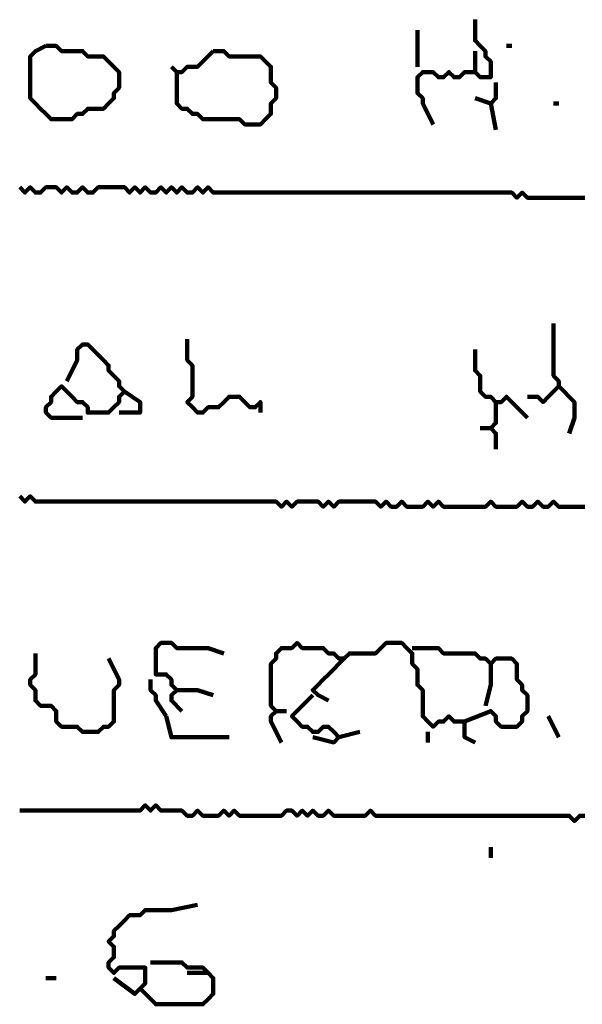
# Model space of a CAD drawing. Header units: metres. Extents: x 1959 to 4131, y 3282 to 4313.
# Tile 322 of 356: x 2433.309 to 2434.302, y 4302.887 to 4304.622. Entities that reach past the tile are written whole.
import ezdxf

# ---------------------------------------------------------------- set-up
doc = ezdxf.new("R2010")
doc.units = ezdxf.units.M
doc.layers.add('P', color=250, linetype='Continuous', lineweight=100)

msp = doc.modelspace()

# ---------------------------------------------------------------- linework, layer by layer
at = {"layer": 'P', "color": 0, "linetype": 'Continuous'}
for points in [[(2434.1125, 4304.6223), (2434.1125, 4304.5853), (2434.1217, 4304.5761), (2434.1309, 4304.5669), (2434.1309, 4304.5576), (2434.1402, 4304.5484), (2434.1402, 4304.5392), (2434.1402, 4304.5299), (2434.1402, 4304.5207), (2434.1309, 4304.5207), (2434.1217, 4304.5207), (2434.1125, 4304.5299), (2434.1032, 4304.5299), (2434.094, 4304.5299), (2434.0848, 4304.5207), (2434.0756, 4304.5207), (2434.0663, 4304.5299), (2434.0571, 4304.5207), (2434.0479, 4304.5207), (2434.0386, 4304.5299), (2434.0294, 4304.5299), (2434.0202, 4304.5299), (2434.0109, 4304.5207), (2434.0109, 4304.5115), (2434.0109, 4304.5023), (2434.0109, 4304.493), (2434.0202, 4304.4838), (2434.0202, 4304.4746), (2434.0386, 4304.4376)], [(2434.0109, 4304.6038), (2434.0109, 4304.5853), (2434.0109, 4304.5761), (2434.0109, 4304.5669), (2434.0109, 4304.5392)], [(2433.3556, 4304.5761), (2433.3648, 4304.5761), (2433.374, 4304.5761), (2433.3832, 4304.5669), (2433.3925, 4304.5669), (2433.4017, 4304.5669), (2433.4109, 4304.5669), (2433.4202, 4304.5669), (2433.4294, 4304.5576), (2433.4386, 4304.5576), (2433.4479, 4304.5576), (2433.4571, 4304.5576), (2433.4663, 4304.5484), (2433.4756, 4304.5392), (2433.4848, 4304.5299), (2433.4848, 4304.5207), (2433.4848, 4304.5115), (2433.4848, 4304.5023), (2433.4756, 4304.493), (2433.4756, 4304.4838), (2433.4663, 4304.4746), (2433.4571, 4304.4653), (2433.4479, 4304.4653), (2433.4386, 4304.4653), (2433.4294, 4304.4653), (2433.4202, 4304.4561), (2433.4109, 4304.4561), (2433.4017, 4304.4469), (2433.3925, 4304.4469), (2433.3832, 4304.4469), (2433.374, 4304.4469), (2433.3648, 4304.4469), (2433.3556, 4304.4561), (2433.3463, 4304.4653), (2433.3371, 4304.4746), (2433.3279, 4304.4838), (2433.3279, 4304.493), (2433.3279, 4304.5023), (2433.3279, 4304.5115), (2433.3279, 4304.5207), (2433.3279, 4304.5299), (2433.3279, 4304.5392), (2433.3279, 4304.5484), (2433.3279, 4304.5576), (2433.3371, 4304.5669), (2433.3556, 4304.5761)], [(2434.1679, 4304.5761), (2434.1771, 4304.5761)], [(2433.6509, 4304.5669), (2433.6602, 4304.5669), (2433.6694, 4304.5669), (2433.6786, 4304.5576), (2433.6879, 4304.5576), (2433.6971, 4304.5576), (2433.7063, 4304.5576), (2433.7156, 4304.5576), (2433.7248, 4304.5576), (2433.734, 4304.5576), (2433.7432, 4304.5484), (2433.7525, 4304.5392), (2433.7525, 4304.5299), (2433.7525, 4304.5207), (2433.7525, 4304.5115), (2433.7617, 4304.5023), (2433.7617, 4304.493), (2433.7617, 4304.4838), (2433.7525, 4304.4746), (2433.7525, 4304.4653), (2433.7525, 4304.4561), (2433.7432, 4304.4469), (2433.734, 4304.4376), (2433.7248, 4304.4376), (2433.7156, 4304.4376), (2433.7063, 4304.4376), (2433.6971, 4304.4469), (2433.6879, 4304.4469), (2433.6786, 4304.4469), (2433.6694, 4304.4469), (2433.6602, 4304.4469), (2433.6509, 4304.4469), (2433.6417, 4304.4469), (2433.6325, 4304.4469), (2433.6232, 4304.4561), (2433.614, 4304.4561), (2433.6048, 4304.4653), (2433.5956, 4304.4653), (2433.5863, 4304.4746), (2433.5863, 4304.4838), (2433.5863, 4304.493), (2433.5863, 4304.5023), (2433.5863, 4304.5115), (2433.5863, 4304.5207), (2433.5863, 4304.5299), (2433.5956, 4304.5299), (2433.6048, 4304.5392), (2433.614, 4304.5392), (2433.6232, 4304.5392), (2433.6325, 4304.5484), (2433.6509, 4304.5669)], [(2434.1125, 4304.5669), (2434.1125, 4304.5299)], [(2433.5771, 4304.5392), (2433.5863, 4304.5299)], [(2434.1494, 4304.5115), (2434.1494, 4304.493), (2434.1494, 4304.4838), (2434.1402, 4304.4746), (2434.1125, 4304.4838)], [(2434.1402, 4304.4746), (2434.1494, 4304.4284)], [(2434.2509, 4304.4746), (2434.2602, 4304.4746)], [(2433.3094, 4304.3269), (2433.3186, 4304.3176), (2433.3279, 4304.3269), (2433.3371, 4304.3176), (2433.3463, 4304.3176), (2433.3556, 4304.3269), (2433.3648, 4304.3269), (2433.374, 4304.3269), (2433.3832, 4304.3176), (2433.3925, 4304.3269), (2433.4017, 4304.3176), (2433.4109, 4304.3176), (2433.4202, 4304.3269), (2433.4294, 4304.3176), (2433.4386, 4304.3176), (2433.4479, 4304.3269), (2433.4571, 4304.3269), (2433.4663, 4304.3269), (2433.4756, 4304.3269), (2433.4848, 4304.3269), (2433.494, 4304.3269), (2433.5032, 4304.3176), (2433.5125, 4304.3269), (2433.5217, 4304.3176), (2433.5309, 4304.3269), (2433.5402, 4304.3176), (2433.5494, 4304.3176), (2433.5586, 4304.3269), (2433.5679, 4304.3176), (2433.5771, 4304.3269), (2433.5863, 4304.3176), (2433.5956, 4304.3269), (2433.6048, 4304.3176), (2433.614, 4304.3176), (2433.6232, 4304.3269), (2433.6325, 4304.3176), (2433.6417, 4304.3269), (2433.6509, 4304.3176), (2433.6602, 4304.3176), (2433.6694, 4304.3176), (2433.6786, 4304.3176), (2433.6879, 4304.3176), (2433.6971, 4304.3176), (2433.7063, 4304.3176), (2433.7156, 4304.3176), (2433.7248, 4304.3176), (2433.734, 4304.3176), (2433.7432, 4304.3176), (2433.7525, 4304.3176), (2433.7617, 4304.3176), (2433.7709, 4304.3176), (2433.7802, 4304.3176), (2433.7894, 4304.3176), (2433.7986, 4304.3176), (2433.8079, 4304.3176), (2433.8171, 4304.3176), (2433.8263, 4304.3176), (2433.8356, 4304.3176), (2433.8448, 4304.3176), (2433.854, 4304.3176), (2433.8632, 4304.3176), (2433.8725, 4304.3176), (2433.8817, 4304.3176), (2433.8909, 4304.3176), (2433.9002, 4304.3176), (2433.9094, 4304.3176), (2433.9186, 4304.3176), (2433.9279, 4304.3176), (2433.9371, 4304.3176), (2433.9463, 4304.3176), (2433.9556, 4304.3176), (2433.9648, 4304.3176), (2433.974, 4304.3176), (2433.9832, 4304.3176), (2433.9925, 4304.3176), (2434.0017, 4304.3176), (2434.0109, 4304.3176), (2434.0202, 4304.3176), (2434.0294, 4304.3176), (2434.0386, 4304.3176), (2434.0479, 4304.3176), (2434.0571, 4304.3176), (2434.0663, 4304.3176), (2434.0756, 4304.3176), (2434.0848, 4304.3176), (2434.094, 4304.3176), (2434.1032, 4304.3176), (2434.1125, 4304.3176), (2434.1217, 4304.3176), (2434.1309, 4304.3176), (2434.1402, 4304.3176), (2434.1494, 4304.3176), (2434.1586, 4304.3176), (2434.1679, 4304.3176), (2434.1771, 4304.3176), (2434.1863, 4304.3084), (2434.1956, 4304.3176), (2434.2048, 4304.3084), (2434.214, 4304.3084), (2434.2232, 4304.3084), (2434.2325, 4304.3084), (2434.2417, 4304.3084), (2434.2509, 4304.3084), (2434.2602, 4304.3084), (2434.2694, 4304.3084), (2434.2786, 4304.3084), (2434.2879, 4304.3084), (2434.2971, 4304.3084), (2434.3063, 4304.3084)], [(2434.2509, 4304.0869), (2434.2509, 4304.0499), (2434.2509, 4304.0407), (2434.2509, 4304.0315), (2434.2509, 4304.0223), (2434.2509, 4304.013), (2434.2509, 4304.0038), (2434.2509, 4303.9946), (2434.2602, 4303.9853), (2434.2602, 4303.9761), (2434.2694, 4303.9669), (2434.2786, 4303.9576), (2434.2879, 4303.9484), (2434.2879, 4303.9392), (2434.2879, 4303.9299), (2434.2879, 4303.9207), (2434.2786, 4303.893)], [(2433.3925, 4303.9853), (2433.4109, 4304.0223), (2433.4109, 4304.0315), (2433.4109, 4304.0407), (2433.4202, 4304.0499), (2433.4294, 4304.0499), (2433.4386, 4304.0407), (2433.4479, 4304.0315), (2433.4571, 4304.0223), (2433.4663, 4304.013), (2433.4663, 4304.0038), (2433.4756, 4303.9946), (2433.4848, 4303.9853), (2433.4848, 4303.9761), (2433.494, 4303.9669), (2433.4848, 4303.9576), (2433.4848, 4303.9484), (2433.4756, 4303.9392), (2433.4663, 4303.9299), (2433.4571, 4303.9299), (2433.4479, 4303.9299), (2433.4386, 4303.9299), (2433.4294, 4303.9299), (2433.4294, 4303.9392), (2433.4202, 4303.9484), (2433.4109, 4303.9484), (2433.4017, 4303.9576), (2433.3925, 4303.9669), (2433.3832, 4303.9761), (2433.374, 4303.9669), (2433.3648, 4303.9576), (2433.3648, 4303.9484), (2433.3556, 4303.9392), (2433.3556, 4303.9299), (2433.3648, 4303.9207), (2433.374, 4303.9207), (2433.4202, 4303.9207)], [(2433.6048, 4304.0592), (2433.6048, 4304.0223), (2433.614, 4304.013), (2433.614, 4304.0038), (2433.614, 4303.9946), (2433.614, 4303.9853), (2433.614, 4303.9761), (2433.614, 4303.9669), (2433.614, 4303.9576), (2433.6048, 4303.9484), (2433.614, 4303.9392), (2433.6232, 4303.9299), (2433.6325, 4303.9299), (2433.6417, 4303.9392), (2433.6509, 4303.9392), (2433.6602, 4303.9392), (2433.6694, 4303.9484), (2433.6786, 4303.9576), (2433.6879, 4303.9576), (2433.6971, 4303.9576), (2433.7063, 4303.9484), (2433.7156, 4303.9392), (2433.7248, 4303.9392), (2433.734, 4303.9484), (2433.734, 4303.9299)], [(2434.1125, 4304.0407), (2434.1125, 4304.0038), (2434.1217, 4303.9946), (2434.1217, 4303.9853), (2434.1217, 4303.9761), (2434.1217, 4303.9669), (2434.1309, 4303.9576), (2434.1402, 4303.9576), (2434.1494, 4303.9484), (2434.1586, 4303.9484), (2434.1679, 4303.9576), (2434.1771, 4303.9484), (2434.2048, 4303.9207)], [(2433.494, 4303.9669), (2433.5217, 4303.9484), (2433.5217, 4303.9392), (2433.5217, 4303.9299), (2433.4848, 4303.9299)], [(2434.2602, 4303.9761), (2434.2417, 4303.9576), (2434.2325, 4303.9484), (2434.2232, 4303.9576), (2434.2048, 4303.9576)], [(2434.1494, 4303.9484), (2434.1494, 4303.9207), (2434.1494, 4303.9115), (2434.1402, 4303.9023), (2434.1494, 4303.893), (2434.1494, 4303.8838), (2434.1494, 4303.8653)], [(2434.1217, 4303.9023), (2434.1402, 4303.9023)], [(2433.3094, 4303.7823), (2433.3186, 4303.773), (2433.3279, 4303.7823), (2433.3371, 4303.773), (2433.3463, 4303.773), (2433.3556, 4303.773), (2433.3648, 4303.773), (2433.374, 4303.773), (2433.3832, 4303.773), (2433.3925, 4303.773), (2433.4017, 4303.773), (2433.4109, 4303.773), (2433.4202, 4303.773), (2433.4294, 4303.773), (2433.4386, 4303.773), (2433.4479, 4303.773), (2433.4571, 4303.773), (2433.4663, 4303.773), (2433.4756, 4303.773), (2433.4848, 4303.773), (2433.494, 4303.773), (2433.5032, 4303.773), (2433.5125, 4303.773), (2433.5217, 4303.773), (2433.5309, 4303.773), (2433.5402, 4303.773), (2433.5494, 4303.773), (2433.5586, 4303.773), (2433.5679, 4303.773), (2433.5771, 4303.773), (2433.5863, 4303.773), (2433.5956, 4303.773), (2433.6048, 4303.773), (2433.614, 4303.773), (2433.6232, 4303.773), (2433.6325, 4303.773), (2433.6417, 4303.773), (2433.6509, 4303.773), (2433.6602, 4303.773), (2433.6694, 4303.773), (2433.6786, 4303.773), (2433.6879, 4303.773), (2433.6971, 4303.773), (2433.7063, 4303.773), (2433.7156, 4303.773), (2433.7248, 4303.773), (2433.734, 4303.773), (2433.7432, 4303.773), (2433.7525, 4303.773), (2433.7617, 4303.773), (2433.7709, 4303.7638), (2433.7802, 4303.773), (2433.7894, 4303.7638), (2433.7986, 4303.773), (2433.8079, 4303.773), (2433.8171, 4303.773), (2433.8263, 4303.773), (2433.8356, 4303.773), (2433.8448, 4303.7638), (2433.854, 4303.773), (2433.8632, 4303.7638), (2433.8725, 4303.773), (2433.8817, 4303.773), (2433.8909, 4303.773), (2433.9002, 4303.773), (2433.9094, 4303.773), (2433.9186, 4303.773), (2433.9279, 4303.773), (2433.9371, 4303.773), (2433.9463, 4303.7638), (2433.9556, 4303.773), (2433.9648, 4303.7638), (2433.974, 4303.7638), (2433.9832, 4303.773), (2433.9925, 4303.7638), (2434.0017, 4303.7638), (2434.0109, 4303.7638), (2434.0202, 4303.7638), (2434.0294, 4303.773), (2434.0386, 4303.7638), (2434.0479, 4303.773), (2434.0571, 4303.7638), (2434.0663, 4303.7638), (2434.0756, 4303.7638), (2434.0848, 4303.7638), (2434.094, 4303.7638), (2434.1032, 4303.7638), (2434.1125, 4303.7638), (2434.1217, 4303.7638), (2434.1309, 4303.7638), (2434.1402, 4303.773), (2434.1494, 4303.7638), (2434.1586, 4303.7638), (2434.1679, 4303.7638), (2434.1771, 4303.7638), (2434.1863, 4303.7638), (2434.1956, 4303.773), (2434.2048, 4303.7638), (2434.214, 4303.7638), (2434.2232, 4303.773), (2434.2325, 4303.7638), (2434.2417, 4303.7638), (2434.2509, 4303.773), (2434.2602, 4303.7638), (2434.2694, 4303.7638), (2434.2786, 4303.7638), (2434.2879, 4303.7638), (2434.2971, 4303.7638), (2434.3063, 4303.7638)], [(2433.5956, 4303.4038), (2433.5771, 4303.4223), (2433.5771, 4303.4315), (2433.5863, 4303.4407), (2433.5771, 4303.4499), (2433.5771, 4303.4592), (2433.5679, 4303.4684), (2433.5586, 4303.4684), (2433.5494, 4303.4684), (2433.5494, 4303.4776), (2433.5494, 4303.4869), (2433.5494, 4303.4961), (2433.5494, 4303.5053), (2433.5494, 4303.5146), (2433.5586, 4303.5238), (2433.5679, 4303.5238), (2433.5771, 4303.5238), (2433.5863, 4303.5146), (2433.5956, 4303.5146), (2433.6048, 4303.5146), (2433.614, 4303.5146), (2433.6232, 4303.5146), (2433.6325, 4303.5146), (2433.6417, 4303.5146), (2433.6694, 4303.5053)], [(2433.7709, 4303.3484), (2433.7525, 4303.3853), (2433.7525, 4303.3946), (2433.7617, 4303.4038), (2433.7525, 4303.413), (2433.7525, 4303.4223), (2433.7525, 4303.4315), (2433.7525, 4303.4407), (2433.7525, 4303.4499), (2433.7525, 4303.4592), (2433.7525, 4303.4684), (2433.7525, 4303.4776), (2433.7525, 4303.4869), (2433.7617, 4303.4961), (2433.7617, 4303.5053), (2433.7709, 4303.5146), (2433.7802, 4303.5146), (2433.7894, 4303.5146), (2433.7986, 4303.5238), (2433.8079, 4303.5146), (2433.8171, 4303.5146), (2433.8263, 4303.5146), (2433.8356, 4303.5146), (2433.8448, 4303.5146), (2433.854, 4303.5053), (2433.8632, 4303.5053), (2433.8725, 4303.4961), (2433.8817, 4303.4961), (2433.8909, 4303.5053), (2433.9002, 4303.5053), (2433.9094, 4303.5053), (2433.9186, 4303.5053), (2433.9279, 4303.5053), (2433.9371, 4303.5053), (2433.9463, 4303.5146), (2433.9556, 4303.5238), (2433.9648, 4303.5238), (2433.974, 4303.5238), (2433.9832, 4303.5238), (2433.9925, 4303.5146), (2434.0017, 4303.5053), (2434.0017, 4303.4961), (2434.0017, 4303.4869), (2434.0109, 4303.4776), (2434.0109, 4303.4684), (2434.0109, 4303.4592), (2434.0109, 4303.4499), (2434.0202, 4303.4407), (2434.0202, 4303.4315), (2434.0202, 4303.4223), (2434.0202, 4303.413), (2434.0202, 4303.4038), (2434.0202, 4303.3946), (2434.0294, 4303.3853), (2434.0386, 4303.3761), (2434.0479, 4303.3853), (2434.0571, 4303.3853), (2434.0663, 4303.3946), (2434.0756, 4303.3853), (2434.0848, 4303.3853), (2434.094, 4303.3853), (2434.094, 4303.3761), (2434.094, 4303.3669), (2434.094, 4303.3576), (2434.1125, 4303.3484)], [(2434.0017, 4303.5146), (2434.0386, 4303.5146), (2434.0479, 4303.5146), (2434.0571, 4303.5053), (2434.0663, 4303.5053), (2434.0756, 4303.5053), (2434.0848, 4303.5053), (2434.094, 4303.5053), (2434.1032, 4303.5053), (2434.1125, 4303.5053), (2434.1217, 4303.4961), (2434.1309, 4303.4961), (2434.1402, 4303.4869), (2434.1494, 4303.4961), (2434.1586, 4303.4961), (2434.1679, 4303.4961), (2434.1771, 4303.4961), (2434.1863, 4303.4869), (2434.1863, 4303.4776), (2434.1863, 4303.4684), (2434.1863, 4303.4592), (2434.1956, 4303.4499), (2434.1956, 4303.4407), (2434.2048, 4303.4315), (2434.2048, 4303.4223), (2434.2048, 4303.413), (2434.2048, 4303.4038), (2434.1956, 4303.3946), (2434.1956, 4303.3853), (2434.1863, 4303.3761), (2434.1771, 4303.3761), (2434.1679, 4303.3761), (2434.1586, 4303.3761), (2434.1494, 4303.3853), (2434.1494, 4303.3946), (2434.1402, 4303.4038), (2434.094, 4303.3853)], [(2433.3371, 4303.5053), (2433.3371, 4303.4684), (2433.3279, 4303.4592), (2433.3279, 4303.4499), (2433.3371, 4303.4407), (2433.3371, 4303.4315), (2433.3371, 4303.4223), (2433.3463, 4303.413), (2433.3556, 4303.413), (2433.3648, 4303.413), (2433.374, 4303.4038), (2433.374, 4303.3946), (2433.374, 4303.3853), (2433.3832, 4303.3761), (2433.3925, 4303.3761), (2433.4017, 4303.3761), (2433.4109, 4303.3761), (2433.4202, 4303.3669), (2433.4294, 4303.3669), (2433.4386, 4303.3669), (2433.4479, 4303.3669), (2433.4571, 4303.3761), (2433.4663, 4303.3761), (2433.4756, 4303.3853), (2433.4756, 4303.3946), (2433.4756, 4303.4038), (2433.4756, 4303.413), (2433.4756, 4303.4223), (2433.4756, 4303.4315), (2433.4756, 4303.4407), (2433.4848, 4303.4499), (2433.4848, 4303.4592), (2433.4663, 4303.4961)], [(2433.8817, 4303.4961), (2433.854, 4303.4684), (2433.8448, 4303.4592), (2433.8356, 4303.4499), (2433.8263, 4303.4407), (2433.8356, 4303.4315), (2433.854, 4303.4223)], [(2434.1402, 4303.4869), (2434.1402, 4303.4592), (2434.1402, 4303.4499), (2434.1309, 4303.413)], [(2433.5402, 4303.4592), (2433.5402, 4303.4407), (2433.5494, 4303.4315), (2433.5494, 4303.4223), (2433.5679, 4303.3946)], [(2433.5863, 4303.4407), (2433.6048, 4303.4407), (2433.614, 4303.4407), (2433.6232, 4303.4407), (2433.6509, 4303.4315)], [(2433.8263, 4303.4315), (2433.7894, 4303.3946), (2433.7986, 4303.3853), (2433.8079, 4303.3761), (2433.8171, 4303.3761), (2433.8263, 4303.3669), (2433.8356, 4303.3669), (2433.8448, 4303.3761), (2433.854, 4303.3761), (2433.8632, 4303.3669), (2433.8725, 4303.3576), (2433.8632, 4303.3484), (2433.8263, 4303.3576)], [(2433.5679, 4303.3946), (2433.5771, 4303.3576), (2433.5863, 4303.3576), (2433.5956, 4303.3576), (2433.6048, 4303.3576), (2433.614, 4303.3576), (2433.6232, 4303.3576), (2433.6325, 4303.3576), (2433.6786, 4303.3576)], [(2433.7617, 4303.4038), (2433.7802, 4303.4038)], [(2434.2417, 4303.3946), (2434.2602, 4303.3576)], [(2433.8725, 4303.3576), (2433.9094, 4303.3669)], [(2434.0294, 4303.3669), (2434.0294, 4303.3484)], [(2433.3094, 4303.2284), (2433.3186, 4303.2284), (2433.3279, 4303.2284), (2433.3371, 4303.2284), (2433.3463, 4303.2284), (2433.3556, 4303.2284), (2433.3648, 4303.2284), (2433.374, 4303.2284), (2433.3832, 4303.2284), (2433.3925, 4303.2284), (2433.4017, 4303.2284), (2433.4109, 4303.2284), (2433.4202, 4303.2284), (2433.4294, 4303.2284), (2433.4386, 4303.2284), (2433.4479, 4303.2284), (2433.4571, 4303.2284), (2433.4663, 4303.2284), (2433.4756, 4303.2284), (2433.4848, 4303.2284), (2433.494, 4303.2284), (2433.5032, 4303.2284), (2433.5125, 4303.2284), (2433.5217, 4303.2284), (2433.5309, 4303.2376), (2433.5402, 4303.2284), (2433.5494, 4303.2376), (2433.5586, 4303.2284), (2433.5679, 4303.2284), (2433.5771, 4303.2284), (2433.5863, 4303.2284), (2433.5956, 4303.2284), (2433.6048, 4303.2192), (2433.614, 4303.2192), (2433.6232, 4303.2284), (2433.6325, 4303.2192), (2433.6417, 4303.2192), (2433.6509, 4303.2192), (2433.6602, 4303.2192), (2433.6694, 4303.2284), (2433.6786, 4303.2192), (2433.6879, 4303.2284), (2433.6971, 4303.2192), (2433.7063, 4303.2192), (2433.7156, 4303.2192), (2433.7248, 4303.2192), (2433.734, 4303.2192), (2433.7432, 4303.2192), (2433.7525, 4303.2192), (2433.7617, 4303.2192), (2433.7709, 4303.2192), (2433.7802, 4303.2284), (2433.7894, 4303.2284), (2433.7986, 4303.2192), (2433.8079, 4303.2284), (2433.8171, 4303.2192), (2433.8263, 4303.2284), (2433.8356, 4303.2192), (2433.8448, 4303.2192), (2433.854, 4303.2284), (2433.8632, 4303.2192), (2433.8725, 4303.2192), (2433.8817, 4303.2192), (2433.8909, 4303.2192), (2433.9002, 4303.2192), (2433.9094, 4303.2192), (2433.9186, 4303.2192), (2433.9279, 4303.2284), (2433.9371, 4303.2192), (2433.9463, 4303.2192), (2433.9556, 4303.2192), (2433.9648, 4303.2192), (2433.974, 4303.2192), (2433.9832, 4303.2192), (2433.9925, 4303.2192), (2434.0017, 4303.2192), (2434.0109, 4303.2192), (2434.0202, 4303.2192), (2434.0294, 4303.2192), (2434.0386, 4303.2192), (2434.0479, 4303.2192), (2434.0571, 4303.2192), (2434.0663, 4303.2192), (2434.0756, 4303.2192), (2434.0848, 4303.2192), (2434.094, 4303.2192), (2434.1032, 4303.2192), (2434.1125, 4303.2192), (2434.1217, 4303.2192), (2434.1309, 4303.2192), (2434.1402, 4303.2192), (2434.1494, 4303.2192), (2434.1586, 4303.2192), (2434.1679, 4303.2192), (2434.1771, 4303.2192), (2434.1863, 4303.2192), (2434.1956, 4303.2192), (2434.2048, 4303.2192), (2434.214, 4303.2192), (2434.2232, 4303.2192), (2434.2325, 4303.2192), (2434.2417, 4303.2192), (2434.2509, 4303.2192), (2434.2602, 4303.2192), (2434.2694, 4303.2192), (2434.2786, 4303.2192), (2434.2879, 4303.2099), (2434.2971, 4303.2192), (2434.3063, 4303.2192)], [(2434.1402, 4303.1638), (2434.1402, 4303.1453)], [(2433.4756, 4302.933), (2433.5125, 4302.9053), (2433.5217, 4302.9146), (2433.5309, 4302.9238), (2433.5309, 4302.933), (2433.5309, 4302.9423), (2433.5309, 4302.9515), (2433.5217, 4302.9515), (2433.5125, 4302.9515), (2433.5032, 4302.9515), (2433.494, 4302.9515), (2433.4848, 4302.9515), (2433.4756, 4302.9423), (2433.4663, 4302.9515), (2433.4663, 4302.9607), (2433.4756, 4302.9699), (2433.4756, 4302.9792), (2433.4756, 4302.9884), (2433.4663, 4302.9976), (2433.4756, 4303.0069), (2433.4756, 4303.0161), (2433.4848, 4303.0253), (2433.494, 4303.0346), (2433.5032, 4303.0438), (2433.5125, 4303.0438), (2433.5217, 4303.0438), (2433.5309, 4303.053), (2433.5402, 4303.053), (2433.5494, 4303.053), (2433.5586, 4303.053), (2433.5679, 4303.053), (2433.5771, 4303.053), (2433.6232, 4303.0623)], [(2433.5402, 4302.9607), (2433.5771, 4302.9607), (2433.5863, 4302.9607), (2433.5956, 4302.9607), (2433.6048, 4302.9515), (2433.614, 4302.9515), (2433.6232, 4302.9515), (2433.6325, 4302.9515), (2433.6417, 4302.9423), (2433.6509, 4302.933), (2433.6509, 4302.9238), (2433.6509, 4302.9146), (2433.6509, 4302.9053), (2433.6417, 4302.8961), (2433.6325, 4302.8869), (2433.6232, 4302.8869), (2433.614, 4302.8869), (2433.6048, 4302.8869), (2433.5956, 4302.8869), (2433.5863, 4302.8869), (2433.5771, 4302.8869), (2433.5679, 4302.8869), (2433.5586, 4302.8869), (2433.5494, 4302.8869), (2433.5217, 4302.9146)], [(2433.6048, 4302.9423), (2433.6417, 4302.9423)], [(2433.3556, 4302.933), (2433.374, 4302.933)]]:
    msp.add_lwpolyline(points, dxfattribs=at)

doc.saveas('drawing.dxf')
